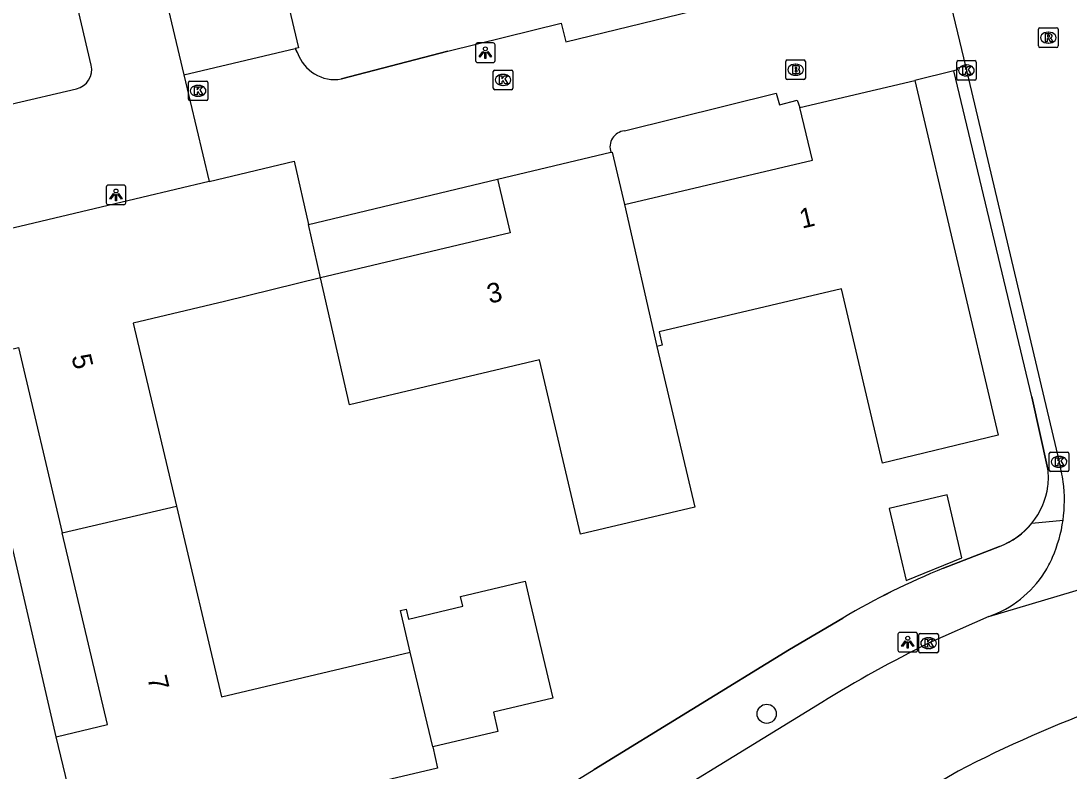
# Model space of a CAD drawing. Extents: x 157663 to 158496, y 379212 to 380934.
# Drawn here: x 158239.3 to 158292.8, y 380681 to 380719.3 of the extents above; entities that cross this region are included whole.
import ezdxf

# ---------------------------------------------------------------- set-up
doc = ezdxf.new("R2010")
doc.units = 0
for name, color, linetype in [('IMGEO_Boom', 7, 'Continuous'), ('IMGEO_Brandkraan', 7, 'Continuous'), ('IMGEO_Hek', 7, 'Continuous'), ('IMGEO_Kolk', 7, 'Continuous'), ('IMGEO_Lichtpunt', 7, 'Continuous'), ('IMGEO_Pand', 7, 'Continuous'), ('IMGEO_Pand_nummerreeks', 7, 'Continuous'), ('IMGEO_Rijbaan_lokaal_open', 7, 'Continuous'), ('IMGEO_Rioolput', 7, 'Continuous'), ('IMGEO_Voetpad_open', 7, 'Continuous')]:
    doc.layers.add(name, color=color, linetype=linetype)

msp = doc.modelspace()

# ---------------------------------------------------------------- linework, layer by layer
at = {"layer": 'IMGEO_Boom'}
msp.add_circle((158277.383, 380683.893), 0.489, dxfattribs=at)
at = {"layer": 'IMGEO_Brandkraan'}
for p, q in [((158278.361, 380716.36), (158278.361, 380717.212)), ((158278.436, 380717.286), (158279.288, 380717.286)), ((158278.849, 380717.066), (158278.874, 380717.066)), ((158279.362, 380717.212), (158279.362, 380716.36)), ((158279.288, 380716.286), (158278.436, 380716.286)), ((158278.872, 380716.506), (158278.847, 380716.506))]:
    msp.add_line(p, q, dxfattribs=at)
for points in [[(158278.361, 380716.36), (158278.361, 380717.212)], [(158278.436, 380717.286), (158279.288, 380717.286)], [(158279.362, 380717.212), (158279.362, 380716.36)], [(158278.709, 380716.986), (158278.709, 380716.586), (158278.922, 380716.586)], [(158278.94, 380716.986), (158278.709, 380716.986)], [(158278.888, 380716.905), (158278.834, 380716.905), (158278.834, 380716.829)], [(158278.834, 380716.829), (158278.887, 380716.829)], [(158278.896, 380716.753), (158278.834, 380716.753), (158278.834, 380716.672)], [(158278.834, 380716.672), (158278.896, 380716.672)], [(158279.288, 380716.286), (158278.436, 380716.286)]]:
    msp.add_lwpolyline(points, dxfattribs=at)
for centre, radius, start, end in [((158278.438, 380717.21), 0.0765, 91.552, 178.448), ((158278.438, 380717.21), 0.0765, 91.552, 178.448), ((158279.286, 380717.21), 0.0765, 1.552, 88.448), ((158279.286, 380717.21), 0.0765, 1.552, 88.448), ((158278.889, 380716.867), 0.0379, 267.8285, 90.9355), ((158278.897, 380716.712), 0.0404, 269.8759, 90.5077), ((158278.928, 380716.837), 0.251, 268.6676, 293.5347), ((158278.944, 380716.841), 0.145, 59.4692, 91.5367), ((158278.969, 380716.888), 0.0922, 285.5137, 58.1501), ((158278.974, 380716.696), 0.105, 301.3115, 78.989), ((158278.438, 380716.362), 0.0765, 181.552, 268.448), ((158278.438, 380716.362), 0.0765, 181.552, 268.448), ((158279.286, 380716.362), 0.0765, 271.552, 358.448), ((158279.286, 380716.362), 0.0765, 271.552, 358.448)]:
    msp.add_arc(centre, radius, start, end, dxfattribs=at)
for centre, major_axis, ratio, start_param, end_param in [((158278.848, 380716.786), (-0.387, 0.002), 0.722429, 4.712389, 7.853982), ((158278.873, 380716.786), (-0.39, 0.002), 0.717154, 1.570796, 4.712389)]:
    msp.add_ellipse(centre, major_axis=major_axis, ratio=ratio, start_param=start_param, end_param=end_param, dxfattribs=at)
at = {"layer": 'IMGEO_Hek'}
for points in [[(158253.417, 380717.657), (158253.285, 380717.87)], [(158261.084, 380717.74), (158255.652, 380716.314)], [(158290.923, 380700.078), (158291.748, 380696.388)], [(158289.272, 380692.441), (158286.425, 380691.323)], [(158281.278, 380688.781), (158278.546, 380687.175), (158268.56, 380681.046)]]:
    msp.add_lwpolyline(points, dxfattribs=at)
for centre, radius, start, end in [((158255.31, 380718.276), 1.992, 198.108, 279.8891), ((158288.192, 380695.941), 3.584, 353.2254, 7.1697), ((158287.938, 380696.053), 3.851, 290.2745, 352.0119), ((158299.727, 380657.908), 35.966, 111.7065, 120.8612)]:
    msp.add_arc(centre, radius, start, end, dxfattribs=at)
at = {"layer": 'IMGEO_Kolk'}
for p, q in [((158287.09, 380716.323), (158287.09, 380717.175)), ((158287.165, 380717.249), (158288.017, 380717.249)), ((158288.091, 380717.175), (158288.091, 380716.323)), ((158263.41, 380715.84), (158263.41, 380716.692)), ((158263.485, 380716.766), (158264.337, 380716.766)), ((158263.898, 380716.546), (158263.923, 380716.546)), ((158264.411, 380716.692), (158264.411, 380715.84)), ((158287.578, 380717.029), (158287.603, 380717.029)), ((158247.832, 380715.282), (158247.832, 380716.134)), ((158247.907, 380716.208), (158248.759, 380716.208)), ((158248.833, 380716.134), (158248.833, 380715.282)), ((158288.017, 380716.249), (158287.165, 380716.249)), ((158287.601, 380716.469), (158287.576, 380716.469)), ((158248.32, 380715.988), (158248.345, 380715.988)), ((158264.337, 380715.766), (158263.485, 380715.766)), ((158263.921, 380715.986), (158263.896, 380715.986)), ((158248.759, 380715.208), (158247.907, 380715.208)), ((158248.343, 380715.428), (158248.318, 380715.428)), ((158291.896, 380697.262), (158292.748, 380697.262)), ((158291.821, 380696.336), (158291.821, 380697.188)), ((158292.309, 380697.042), (158292.334, 380697.042)), ((158292.822, 380697.188), (158292.822, 380696.336)), ((158292.748, 380696.262), (158291.896, 380696.262)), ((158292.332, 380696.482), (158292.307, 380696.482)), ((158285.153, 380687.074), (158285.153, 380687.926)), ((158285.228, 380688), (158286.08, 380688)), ((158285.641, 380687.78), (158285.666, 380687.78)), ((158286.154, 380687.926), (158286.154, 380687.074)), ((158285.664, 380687.22), (158285.639, 380687.22)), ((158286.08, 380687), (158285.228, 380687))]:
    msp.add_line(p, q, dxfattribs=at)
for points in [[(158287.09, 380716.323), (158287.09, 380717.175)], [(158287.165, 380717.249), (158288.017, 380717.249)], [(158288.091, 380717.175), (158288.091, 380716.323)], [(158263.41, 380715.84), (158263.41, 380716.692)], [(158263.485, 380716.766), (158264.337, 380716.766)], [(158264.411, 380716.692), (158264.411, 380715.84)], [(158287.411, 380716.949), (158287.534, 380716.949), (158287.534, 380716.798), (158287.664, 380716.949), (158287.828, 380716.949), (158287.682, 380716.798), (158287.835, 380716.549), (158287.683, 380716.549), (158287.598, 380716.713), (158287.534, 380716.646), (158287.534, 380716.549), (158287.411, 380716.549), (158287.411, 380716.949)], [(158247.832, 380715.282), (158247.832, 380716.134)], [(158247.907, 380716.208), (158248.759, 380716.208)], [(158248.833, 380716.134), (158248.833, 380715.282)], [(158263.731, 380716.466), (158263.854, 380716.466), (158263.854, 380716.315), (158263.984, 380716.466), (158264.148, 380716.466), (158264.002, 380716.315), (158264.155, 380716.066), (158264.003, 380716.066), (158263.918, 380716.23), (158263.854, 380716.163), (158263.854, 380716.066), (158263.731, 380716.066), (158263.731, 380716.466)], [(158288.017, 380716.249), (158287.165, 380716.249)], [(158248.153, 380715.908), (158248.276, 380715.908), (158248.276, 380715.757), (158248.406, 380715.908), (158248.57, 380715.908), (158248.424, 380715.757), (158248.577, 380715.508), (158248.425, 380715.508), (158248.34, 380715.672), (158248.276, 380715.605), (158248.276, 380715.508), (158248.153, 380715.508), (158248.153, 380715.908)], [(158264.337, 380715.766), (158263.485, 380715.766)], [(158248.759, 380715.208), (158247.907, 380715.208)], [(158291.896, 380697.262), (158292.748, 380697.262)], [(158291.821, 380696.336), (158291.821, 380697.188)], [(158292.142, 380696.962), (158292.265, 380696.962), (158292.265, 380696.811), (158292.395, 380696.962), (158292.559, 380696.962), (158292.413, 380696.811), (158292.566, 380696.562), (158292.414, 380696.562), (158292.329, 380696.726), (158292.265, 380696.659), (158292.265, 380696.562), (158292.142, 380696.562), (158292.142, 380696.962)], [(158292.822, 380697.188), (158292.822, 380696.336)], [(158292.748, 380696.262), (158291.896, 380696.262)], [(158285.153, 380687.074), (158285.153, 380687.926)], [(158285.228, 380688), (158286.08, 380688)], [(158285.474, 380687.7), (158285.597, 380687.7), (158285.597, 380687.549), (158285.727, 380687.7), (158285.891, 380687.7), (158285.745, 380687.549), (158285.898, 380687.3), (158285.746, 380687.3), (158285.661, 380687.464), (158285.597, 380687.397), (158285.597, 380687.3), (158285.474, 380687.3), (158285.474, 380687.7)], [(158286.154, 380687.926), (158286.154, 380687.074)], [(158286.08, 380687), (158285.228, 380687)]]:
    msp.add_lwpolyline(points, dxfattribs=at)
for centre, start, end in [((158287.167, 380717.173), 91.552, 178.448), ((158287.167, 380717.173), 91.552, 178.448), ((158288.015, 380717.173), 1.552, 88.448), ((158288.015, 380717.173), 1.552, 88.448), ((158263.487, 380716.69), 91.552, 178.448), ((158263.487, 380716.69), 91.552, 178.448), ((158264.335, 380716.69), 1.552, 88.448), ((158264.335, 380716.69), 1.552, 88.448), ((158247.909, 380716.132), 91.552, 178.448), ((158247.909, 380716.132), 91.552, 178.448), ((158248.757, 380716.132), 1.552, 88.448), ((158248.757, 380716.132), 1.552, 88.448), ((158287.167, 380716.325), 181.552, 268.448), ((158287.167, 380716.325), 181.552, 268.448), ((158288.015, 380716.325), 271.552, 358.448), ((158288.015, 380716.325), 271.552, 358.448), ((158263.487, 380715.842), 181.552, 268.448), ((158263.487, 380715.842), 181.552, 268.448), ((158264.335, 380715.842), 271.552, 358.448), ((158264.335, 380715.842), 271.552, 358.448), ((158247.909, 380715.284), 181.552, 268.448), ((158247.909, 380715.284), 181.552, 268.448), ((158248.757, 380715.284), 271.552, 358.448), ((158248.757, 380715.284), 271.552, 358.448), ((158291.898, 380697.186), 91.552, 178.448), ((158291.898, 380697.186), 91.552, 178.448), ((158292.746, 380697.186), 1.552, 88.448), ((158292.746, 380697.186), 1.552, 88.448), ((158291.898, 380696.338), 181.552, 268.448), ((158291.898, 380696.338), 181.552, 268.448), ((158292.746, 380696.338), 271.552, 358.448), ((158292.746, 380696.338), 271.552, 358.448), ((158285.23, 380687.924), 91.552, 178.448), ((158285.23, 380687.924), 91.552, 178.448), ((158286.078, 380687.924), 1.552, 88.448), ((158286.078, 380687.924), 1.552, 88.448), ((158285.23, 380687.076), 181.552, 268.448), ((158285.23, 380687.076), 181.552, 268.448), ((158286.078, 380687.076), 271.552, 358.448), ((158286.078, 380687.076), 271.552, 358.448)]:
    msp.add_arc(centre, 0.0765, start, end, dxfattribs=at)
for centre, major_axis, ratio, start_param, end_param in [((158263.897, 380716.266), (-0.387, 0.002), 0.722429, 4.712389, 7.853982), ((158263.922, 380716.266), (-0.39, 0.002), 0.717154, 1.570796, 4.712389), ((158287.577, 380716.749), (-0.387, 0.002), 0.722429, 4.712389, 7.853982), ((158287.602, 380716.749), (-0.39, 0.002), 0.717154, 1.570796, 4.712389), ((158248.319, 380715.708), (-0.387, 0.002), 0.722429, 4.712389, 7.853982), ((158248.344, 380715.708), (-0.39, 0.002), 0.717154, 1.570796, 4.712389), ((158292.308, 380696.762), (-0.387, 0.002), 0.722429, 4.712389, 7.853982), ((158292.333, 380696.762), (-0.39, 0.002), 0.717154, 1.570796, 4.712389), ((158285.64, 380687.5), (-0.387, 0.002), 0.722429, 4.712389, 7.853982), ((158285.665, 380687.5), (-0.39, 0.002), 0.717154, 1.570796, 4.712389)]:
    msp.add_ellipse(centre, major_axis=major_axis, ratio=ratio, start_param=start_param, end_param=end_param, dxfattribs=at)
at = {"layer": 'IMGEO_Lichtpunt'}
for p, q in [((158263.411, 380718.152), (158262.603, 380718.152)), ((158263.411, 380718.152), (158262.603, 380718.152)), ((158262.509, 380718.057), (158262.509, 380717.25)), ((158262.509, 380718.057), (158262.509, 380717.25)), ((158263.505, 380717.25), (158263.505, 380718.057)), ((158263.505, 380717.25), (158263.505, 380718.057)), ((158262.603, 380717.156), (158263.411, 380717.156)), ((158262.603, 380717.156), (158263.411, 380717.156)), ((158243.638, 380710.796), (158243.638, 380709.989)), ((158243.638, 380710.796), (158243.638, 380709.989)), ((158244.54, 380710.891), (158243.732, 380710.891)), ((158244.54, 380710.891), (158243.732, 380710.891)), ((158244.634, 380709.989), (158244.634, 380710.796)), ((158244.634, 380709.989), (158244.634, 380710.796)), ((158243.732, 380709.895), (158244.54, 380709.895)), ((158243.732, 380709.895), (158244.54, 380709.895)), ((158284.091, 380687.953), (158284.091, 380687.146)), ((158284.091, 380687.953), (158284.091, 380687.146)), ((158284.993, 380688.048), (158284.185, 380688.048)), ((158284.993, 380688.048), (158284.185, 380688.048)), ((158285.087, 380687.146), (158285.087, 380687.953)), ((158285.087, 380687.146), (158285.087, 380687.953)), ((158284.185, 380687.052), (158284.993, 380687.052)), ((158284.185, 380687.052), (158284.993, 380687.052))]:
    msp.add_line(p, q, dxfattribs=at)
for points in [[(158262.883, 380717.721), (158262.922, 380717.693), (158262.734, 380717.431), (158262.696, 380717.458), (158262.883, 380717.721)], [(158262.985, 380717.673), (158263.032, 380717.673), (158263.032, 380717.351), (158262.985, 380717.351), (158262.985, 380717.673)], [(158263.095, 380717.693), (158263.133, 380717.72), (158263.32, 380717.458), (158263.281, 380717.43), (158263.095, 380717.693)], [(158244.012, 380710.46), (158244.051, 380710.432), (158243.863, 380710.17), (158243.825, 380710.197), (158244.012, 380710.46)], [(158244.114, 380710.412), (158244.161, 380710.412), (158244.161, 380710.09), (158244.114, 380710.09), (158244.114, 380710.412)], [(158244.224, 380710.432), (158244.262, 380710.459), (158244.449, 380710.197), (158244.41, 380710.169), (158244.224, 380710.432)], [(158284.465, 380687.617), (158284.504, 380687.589), (158284.316, 380687.327), (158284.278, 380687.354), (158284.465, 380687.617)], [(158284.677, 380687.589), (158284.715, 380687.616), (158284.902, 380687.354), (158284.863, 380687.326), (158284.677, 380687.589)], [(158284.567, 380687.569), (158284.614, 380687.569), (158284.614, 380687.247), (158284.567, 380687.247), (158284.567, 380687.569)]]:
    msp.add_lwpolyline(points, dxfattribs=at)
for centre in [(158263.008, 380717.855), (158244.137, 380710.594), (158284.59, 380687.751)]:
    msp.add_circle(centre, 0.0994, dxfattribs=at)
for centre, start, end in [((158262.603, 380718.057), 90, 180), ((158262.603, 380718.057), 90, 180), ((158263.411, 380718.057), 0, 90), ((158263.411, 380718.057), 0, 90), ((158262.603, 380717.25), 180, 270), ((158262.603, 380717.25), 180, 270), ((158263.411, 380717.25), 270, 0), ((158263.411, 380717.25), 270, 360), ((158243.732, 380710.796), 90, 180), ((158243.732, 380710.796), 90, 180), ((158244.54, 380710.796), 0, 90), ((158244.54, 380710.796), 0, 90), ((158243.732, 380709.989), 180, 270), ((158243.732, 380709.989), 180, 270), ((158244.54, 380709.989), 270, 0), ((158244.54, 380709.989), 270, 360), ((158284.185, 380687.953), 90, 180), ((158284.185, 380687.953), 90, 180), ((158284.993, 380687.953), 0, 90), ((158284.993, 380687.953), 0, 90), ((158284.185, 380687.146), 180, 270), ((158284.185, 380687.146), 180, 270), ((158284.993, 380687.146), 270, 0), ((158284.993, 380687.146), 270, 360)]:
    msp.add_arc(centre, 0.0946, start, end, dxfattribs=at)
at = {"layer": 'IMGEO_Pand'}
for points in [[(158251.165, 380734.711), (158258.765, 380736.507), (158260.334, 380729.868), (158251.15, 380727.697), (158253.462, 380717.912), (158253.285, 380717.87)], [(158244.166, 380731.05), (158247.603, 380716.527)], [(158247.603, 380716.527), (158253.285, 380717.87)], [(158284.947, 380716.244), (158289.213, 380698.131), (158283.302, 380696.693), (158281.197, 380705.599), (158271.883, 380703.398), (158272.043, 380702.723), (158271.771, 380702.659)], [(158279.082, 380714.855), (158284.947, 380716.244)], [(158270.121, 380709.895), (158279.72, 380712.163), (158279.082, 380714.855)], [(158263.621, 380711.19), (158269.421, 380712.57)], [(158269.421, 380712.57), (158269.481, 380712.584), (158270.121, 380709.895)], [(158248.892, 380711.083), (158253.235, 380712.117), (158253.97, 380708.886)], [(158263.621, 380711.19), (158264.273, 380708.45), (158254.589, 380706.162)], [(158248.892, 380711.083), (158235.125, 380707.805)], [(158270.121, 380709.895), (158271.771, 380702.659)], [(158254.589, 380706.162), (158253.97, 380708.886)], [(158254.589, 380706.162), (158249.683, 380704.952), (158245.021, 380703.851), (158247.232, 380694.492)], [(158271.771, 380702.659), (158273.711, 380694.451), (158267.872, 380693.071), (158265.77, 380701.967), (158256.064, 380699.674), (158254.589, 380706.162)], [(158236.518, 380701.972), (158239.156, 380702.602), (158241.391, 380693.142)], [(158284.508, 380690.705), (158287.356, 380691.857), (158286.596, 380695.072), (158283.641, 380694.374), (158284.508, 380690.705)], [(158241.391, 380693.142), (158247.232, 380694.492)], [(158247.232, 380694.492), (158249.533, 380684.755), (158259.173, 380687.033)], [(158241.085, 380682.714), (158243.707, 380683.344), (158241.391, 380693.142)], [(158259.173, 380687.033), (158258.67, 380689.165), (158258.965, 380689.233), (158259.084, 380688.73), (158261.855, 380689.384), (158261.736, 380689.886), (158265.041, 380690.665), (158265.301, 380689.562), (158266.449, 380684.696), (158263.42, 380683.981), (158263.652, 380682.994), (158260.316, 380682.206)], [(158260.316, 380682.206), (158259.173, 380687.033)], [(158242.491, 380676.861), (158241.085, 380682.714)], [(158260.316, 380682.206), (158260.571, 380681.12), (158242.491, 380676.861)]]:
    msp.add_lwpolyline(points, dxfattribs=at)
at = {"layer": 'IMGEO_Rijbaan_lokaal_open'}
for points in [[(158285.778, 380724.361), (158287.535, 380716.965)], [(158242.868, 380717.022), (158241.314, 380723.658)], [(158255.652, 380716.314), (158261.084, 380717.74), (158266.879, 380719.16), (158267.114, 380718.206), (158276.849, 380720.602), (158276.608, 380721.554)], [(158253.285, 380717.87), (158253.417, 380717.657)], [(158247.603, 380716.527), (158248.892, 380711.083)], [(158286.951, 380716.733), (158284.947, 380716.244)], [(158287.535, 380716.965), (158287.11, 380716.864), (158287.116, 380716.783), (158286.951, 380716.733)], [(158287.535, 380716.965), (158292.322, 380696.762)], [(158230.422, 380713.079), (158232.039, 380713.457), (158242.111, 380715.809)], [(158270.113, 380713.665), (158277.864, 380715.594), (158278.029, 380714.995), (158278.94, 380715.234), (158279.082, 380714.855)], [(158253.97, 380708.886), (158263.621, 380711.19)], [(158288.734, 380688.864), (158305.104, 380693.726)], [(158241.085, 380682.714), (158238.83, 380692.449)], [(158288.734, 380688.864), (158285.654, 380687.5)], [(158280.194, 380684.478), (158268.424, 380677.249), (158268.233, 380677.131), (158263.098, 380673.967), (158246.494, 380663.768), (158243.889, 380662.222), (158239.92, 380659.948)], [(158287.16, 380680.971), (158284.353, 380679.314), (158271.792, 380671.557)]]:
    msp.add_lwpolyline(points, dxfattribs=at)
for centre, radius, start, end in [((158255.31, 380718.276), 1.992, 198.108, 279.8891), ((158241.873, 380716.8), 1.02, 283.5146, 12.5511), ((158270.208, 380712.839), 0.832, 96.5685, 198.8487), ((158285.549, 380694.837), 7.041, 7.3776, 15.8675), ((158285.332, 380694.794), 7.262, 351.9769, 7.4972), ((158285.274, 380694.807), 7.322, 336.5362, 351.9341), ((158286.996, 380694.02), 5.428, 327.6683, 336.9183), ((158286.959, 380694.036), 5.468, 288.9389, 327.7352), ((158317.779, 380623.014), 72.045, 116.48138, 121.44591), ((158318.815, 380619.304), 69.317, 110.27292, 117.17225)]:
    msp.add_arc(centre, radius, start, end, dxfattribs=at)
at = {"layer": 'IMGEO_Rioolput'}
for p, q in [((158291.271, 380717.998), (158291.271, 380718.85)), ((158291.346, 380718.924), (158292.198, 380718.924)), ((158291.759, 380718.704), (158291.784, 380718.704)), ((158292.272, 380718.85), (158292.272, 380717.998)), ((158291.782, 380718.144), (158291.757, 380718.144)), ((158292.198, 380717.924), (158291.346, 380717.924))]:
    msp.add_line(p, q, dxfattribs=at)
for points in [[(158291.271, 380717.998), (158291.271, 380718.85)], [(158291.346, 380718.924), (158292.198, 380718.924)], [(158292.272, 380718.85), (158292.272, 380717.998)], [(158291.86, 380718.622), (158291.608, 380718.624), (158291.608, 380718.224)], [(158291.608, 380718.224), (158291.732, 380718.224), (158291.732, 380718.386), (158291.743, 380718.386)], [(158291.786, 380718.543), (158291.732, 380718.543), (158291.732, 380718.462)], [(158291.732, 380718.462), (158291.784, 380718.462)], [(158291.79, 380718.357), (158291.861, 380718.224), (158292.001, 380718.224), (158291.936, 380718.35)], [(158292.198, 380717.924), (158291.346, 380717.924)]]:
    msp.add_lwpolyline(points, dxfattribs=at)
for centre, radius, start, end in [((158291.348, 380718.848), 0.0765, 91.552, 178.448), ((158291.348, 380718.848), 0.0765, 91.552, 178.448), ((158292.196, 380718.848), 0.0765, 1.552, 88.448), ((158292.196, 380718.848), 0.0765, 1.552, 88.448), ((158291.742, 380718.333), 0.0533, 26.0293, 88.6989), ((158291.768, 380718.651), 0.19, 274.7715, 282.9687), ((158291.792, 380718.447), 0.0964, 77.0061, 93.1865), ((158291.806, 380718.504), 0.0378, 276.6634, 79.6772), ((158291.859, 380718.512), 0.109, 350.3612, 89.416), ((158291.857, 380718.512), 0.112, 277.5842, 350.9817), ((158291.841, 380718.297), 0.108, 29.5134, 73.7905), ((158291.348, 380718), 0.0765, 181.552, 268.448), ((158291.348, 380718), 0.0765, 181.552, 268.448), ((158292.196, 380718), 0.0765, 271.552, 358.448), ((158292.196, 380718), 0.0765, 271.552, 358.448)]:
    msp.add_arc(centre, radius, start, end, dxfattribs=at)
for centre, major_axis, ratio, start_param, end_param in [((158291.758, 380718.424), (-0.387, 0.002), 0.722429, 4.712389, 7.853982), ((158291.783, 380718.424), (-0.39, 0.002), 0.717154, 1.570796, 4.712389)]:
    msp.add_ellipse(centre, major_axis=major_axis, ratio=ratio, start_param=start_param, end_param=end_param, dxfattribs=at)
at = {"layer": 'IMGEO_Voetpad_open'}
for points in [[(158291.748, 380696.388), (158290.923, 380700.078), (158286.951, 380716.733)], [(158290.932, 380693.632), (158292.523, 380693.78)], [(158286.425, 380691.323), (158289.272, 380692.441)], [(158244.961, 380666.536), (158268.56, 380681.046), (158278.546, 380687.175), (158281.278, 380688.781)]]:
    msp.add_lwpolyline(points, dxfattribs=at)
for centre, radius, start, end in [((158288.192, 380695.941), 3.584, 353.2254, 7.1697), ((158287.948, 380696.049), 3.84, 320.9988, 352.0551), ((158287.939, 380696.051), 3.849, 290.2663, 321.0503), ((158299.724, 380657.914), 35.959, 111.7056, 120.8621), ((158312.453, 380635.549), 48.721, 104.5904, 114.0174)]:
    msp.add_arc(centre, radius, start, end, dxfattribs=at)

# ---------------------------------------------------------------- texts
at = {"layer": 'IMGEO_Pand_nummerreeks'}
for s, rotation, p in [('1', 13.2931, (158279.187, 380708.667)), ('3', 13.2923, (158263.222, 380704.832)), ('5', 283.2924, (158241.854, 380702.143)), ('7', 283.2948, (158245.732, 380685.732))]:
    msp.add_text(s, height=1, rotation=rotation, dxfattribs=at).set_placement(p)

doc.saveas('drawing.dxf')
